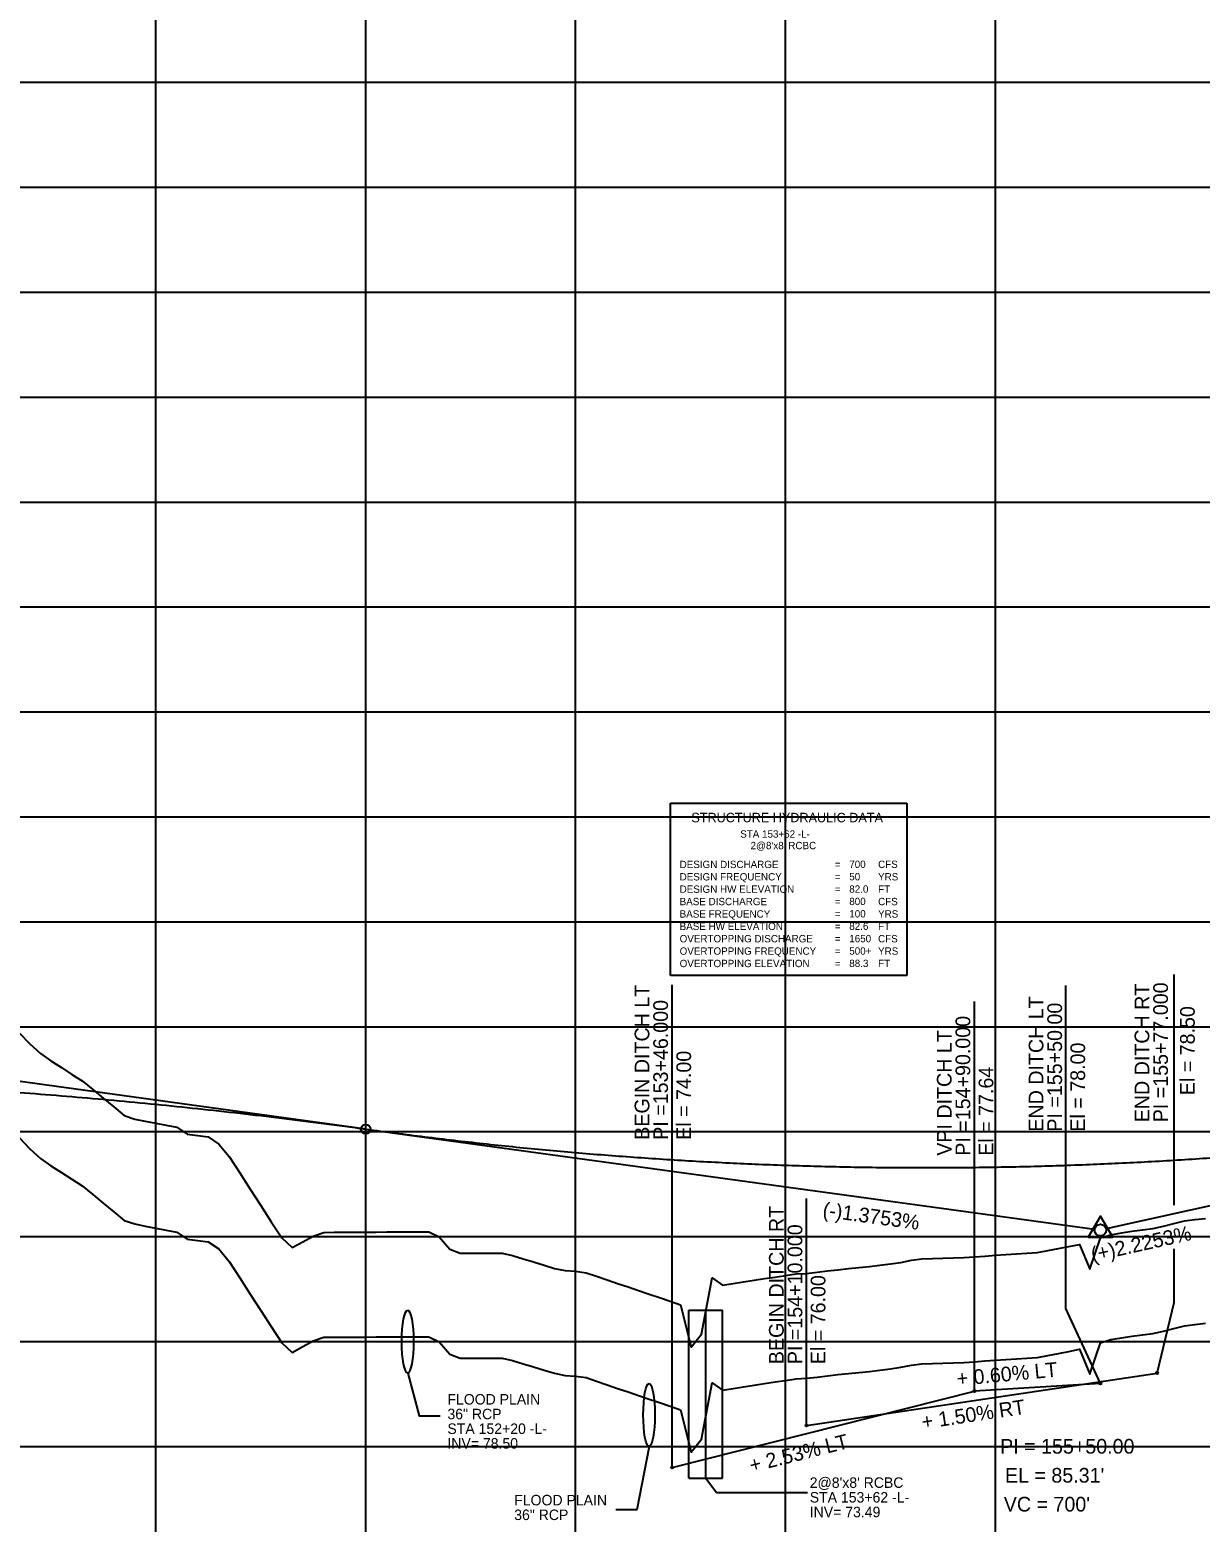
# Model space of a CAD drawing. Extents: x 2345490 to 2436403, y 465165 to 573888.
# Drawn here: x 2395362 to 2395919, y 564590 to 565302 of the extents above; entities that cross this region are included whole.
import ezdxf

# ---------------------------------------------------------------- set-up
doc = ezdxf.new("R2010")
doc.units = 0
for name, color, linetype in [('Old_Level_1', 7, 'Continuous'), ('Old_Level_2', 7, 'Continuous'), ('Old_Level_3', 7, 'Continuous'), ('Old_Level_4', 7, 'Continuous'), ('Old_Level_57', 7, 'Continuous'), ('Old_Level_63', 7, 'Continuous')]:
    doc.layers.add(name, color=color, linetype=linetype)

msp = doc.modelspace()

# ---------------------------------------------------------------- linework, layer by layer
at = {"layer": 'Old_Level_1'}
for points in [[(2395356.5425, 564773.543), (2395361.5425, 564768.313), (2395366.5425, 564763.7145), (2395371.5425, 564760.30225)], [(2395371.5425, 564760.30225), (2395376.5425, 564757.1535), (2395381.5425, 564753.82175), (2395386.5425, 564750.7235), (2395391.5425, 564746.6025), (2395396.5425, 564742.48275), (2395401.5425, 564738.364), (2395406.5425, 564734.24625), (2395411.5425, 564732.5425), (2395416.5425, 564731.5685), (2395421.5425, 564730.59425), (2395426.5425, 564729.62025), (2395431.5425, 564728.646), (2395436.5425, 564725.3665), (2395441.5425, 564724.69), (2395446.5425, 564724.0115), (2395451.5425, 564720.636), (2395456.5425, 564714.65875), (2395461.5425, 564706.86425), (2395466.5425, 564699.067), (2395471.5425, 564691.34575), (2395476.5425, 564683.6255), (2395481.5425, 564675.90275), (2395486.5425, 564671.37), (2395491.5425, 564674.09375), (2395496.5425, 564676.81775), (2395501.5425, 564678.546), (2395506.5425, 564678.60575), (2395511.5425, 564678.63475), (2395516.5425, 564678.6625), (2395521.5425, 564678.6885), (2395526.5425, 564678.713), (2395531.5425, 564678.736), (2395536.5425, 564678.7575), (2395541.5425, 564678.7775), (2395546.5425, 564678.79575), (2395551.5425, 564678.8125), (2395556.5425, 564676.37325), (2395561.5425, 564670.48725), (2395566.5425, 564668.566), (2395571.5425, 564668.581), (2395576.5425, 564668.59425), (2395581.5425, 564668.60575), (2395586.5425, 564668.6155), (2395591.5425, 564667.50775), (2395596.5425, 564665.98175), (2395601.5425, 564664.4555), (2395606.5425, 564662.92975), (2395611.5425, 564661.404), (2395616.5425, 564660.41375), (2395621.5425, 564659.99025), (2395626.5425, 564659.32725), (2395631.5425, 564657.628), (2395636.5425, 564655.92925), (2395641.5425, 564654.2315), (2395646.5425, 564652.53425), (2395651.5425, 564650.838), (2395656.5425, 564649.1425), (2395661.5425, 564647.44775), (2395666.5425, 564645.75375), (2395671.5425, 564644.0605), (2395676.5425, 564623.7855), (2395681.5425, 564630.002), (2395686.5425, 564656.874), (2395691.5425, 564653.37975), (2395696.5425, 564654.193), (2395701.5425, 564655.0075), (2395706.5425, 564655.7915), (2395711.5425, 564656.53775), (2395716.5425, 564657.2845), (2395721.5425, 564658.0315), (2395726.5425, 564658.779), (2395731.5425, 564659.01925), (2395736.5425, 564659.60425), (2395741.5425, 564660.17975), (2395746.5425, 564660.7555), (2395751.5425, 564661.305), (2395756.5425, 564661.81275), (2395761.5425, 564662.32075), (2395766.5425, 564662.88675), (2395771.5425, 564663.5085), (2395776.5425, 564664.255), (2395781.5425, 564665.30175), (2395786.5425, 564665.942), (2395791.5425, 564666.09825), (2395796.5425, 564666.25425), (2395801.5425, 564666.41), (2395806.5425, 564666.6005), (2395811.5425, 564666.9415), (2395816.5425, 564667.2825), (2395821.5425, 564667.6235), (2395826.5425, 564667.965), (2395831.5425, 564668.3065), (2395836.5425, 564668.64825), (2395841.5425, 564668.99025), (2395846.5425, 564669.928), (2395851.5425, 564670.87525), (2395856.5425, 564671.8275), (2395861.5425, 564672.84525), (2395866.5425, 564660.97075), (2395871.5425, 564675.91025)], [(2395871.5425, 564675.91025), (2395876.5425, 564677.43775), (2395881.5425, 564678.35875), (2395886.5425, 564679.046), (2395891.5425, 564679.73325), (2395896.5425, 564680.42025), (2395901.5425, 564681.4915), (2395906.5425, 564682.7295), (2395911.5425, 564683.96775), (2395916.5425, 564684.7075), (2395921.5425, 564685.23625)]]:
    msp.add_lwpolyline(points, dxfattribs=at)
at = {"layer": 'Old_Level_2'}
for p, q in [((2395521.5425, 564777.76925), (2395024.267, 564846.15925)), ((2396221.5425, 564807.5205), (2395874.227, 564730.231)), ((2395521.5425, 564777.76925), (2395868.81825, 564730.00825))]:
    msp.add_line(p, q, dxfattribs=at)
msp.add_lwpolyline([(2395865.68225, 564726.206), (2395877.42475, 564726.206), (2395871.55375, 564736.33175)], close=True, dxfattribs=at)
for centre, radius in [((2395521.5425, 564777.76925), 2.25), ((2395871.5425, 564729.63375), 2.75)]:
    msp.add_circle(centre, radius, dxfattribs=at)
for points in [[(2395521.5425, 564777.76925), (2395535.5425, 564775.89425), (2395549.5425, 564774.12), (2395563.5425, 564772.4465), (2395577.5425, 564770.874), (2395591.5425, 564769.40225), (2395605.5425, 564768.0315), (2395619.5425, 564766.76125), (2395633.5425, 564765.592), (2395647.5425, 564764.5235), (2395661.5425, 564763.556), (2395675.5425, 564762.689), (2395689.5425, 564761.923), (2395703.5425, 564761.258), (2395717.5425, 564760.6935), (2395731.5425, 564760.23), (2395745.5425, 564759.86725), (2395759.5425, 564759.60525), (2395773.5425, 564759.44425), (2395787.5425, 564759.384), (2395801.5425, 564759.4245), (2395815.5425, 564759.56575), (2395829.5425, 564759.808), (2395843.5425, 564760.151), (2395857.5425, 564760.59475), (2395871.5425, 564761.13925), (2395885.5425, 564761.78475), (2395899.5425, 564762.531), (2395913.5425, 564763.37825), (2395927.5425, 564764.326), (2395941.5425, 564765.37475), (2395955.5425, 564766.52425), (2395969.5425, 564767.7745), (2395983.5425, 564769.12575), (2395997.5425, 564770.57775), (2396011.5425, 564772.1305), (2396025.5425, 564773.78425), (2396039.5425, 564775.5385), (2396053.5425, 564777.39375), (2396067.5425, 564779.34975), (2396081.5425, 564781.40675), (2396095.5425, 564783.5645), (2396109.5425, 564785.823), (2396123.5425, 564788.18225), (2396137.5425, 564790.6425), (2396151.5425, 564793.2035), (2396165.5425, 564795.86525), (2396179.5425, 564798.62775), (2396193.5425, 564801.49125), (2396207.5425, 564804.4555), (2396221.5425, 564807.5205)], [(2394521.5425, 564723.0965), (2394541.5425, 564727.957), (2394561.5425, 564732.66375), (2394581.5425, 564737.217), (2394601.5425, 564741.61625), (2394621.5425, 564745.86175), (2394641.5425, 564749.95375), (2394661.5425, 564753.89175), (2394681.5425, 564757.676), (2394701.5425, 564761.3065), (2394721.5425, 564764.78325), (2394741.5425, 564768.10625), (2394761.5425, 564771.2755), (2394781.5425, 564774.291), (2394801.5425, 564777.15275), (2394821.5425, 564779.86075), (2394841.5425, 564782.41475), (2394861.5425, 564784.81525), (2394881.5425, 564787.062), (2394901.5425, 564789.155), (2394921.5425, 564791.094), (2394941.5425, 564792.8795), (2394961.5425, 564794.511), (2394981.5425, 564795.989), (2395001.5425, 564797.313), (2395021.5425, 564798.48325), (2395041.5425, 564799.5), (2395061.5425, 564800.36275), (2395081.5425, 564801.07175), (2395101.5425, 564801.627), (2395121.5425, 564802.0285), (2395141.5425, 564802.27625), (2395161.5425, 564802.37025), (2395181.5425, 564802.3105), (2395201.5425, 564802.097), (2395221.5425, 564801.72975), (2395241.5425, 564801.20875), (2395261.5425, 564800.534), (2395281.5425, 564799.7055), (2395301.5425, 564798.723), (2395321.5425, 564797.587), (2395341.5425, 564796.297), (2395361.5425, 564794.8535), (2395381.5425, 564793.256), (2395401.5425, 564791.505), (2395421.5425, 564789.6), (2395441.5425, 564787.5415), (2395461.5425, 564785.329), (2395481.5425, 564782.96275), (2395501.5425, 564780.443), (2395521.5425, 564777.76925)]]:
    msp.add_spline(points, degree=3, dxfattribs=at)
at = {"layer": 'Old_Level_3'}
for p, q in [((2395667.5425, 564616.534), (2395667.5425, 564846.50902)), ((2395855.03709, 564692.29549), (2395855.03709, 564846.15796)), ((2395906.70291, 564741.43767), (2395906.70291, 564851.43688)), ((2395811.5425, 564652.934), (2395811.5425, 564838.60005)), ((2395731.5425, 564636.534), (2395731.5425, 564744.681)), ((2395906.70291, 564695.07171), (2395906.70291, 564720.66572)), ((2395675.5425, 564611.434), (2395675.5425, 564691.434)), ((2395675.5425, 564691.434), (2395691.5425, 564691.434)), ((2395683.5425, 564611.434), (2395683.5425, 564691.434)), ((2395691.5425, 564611.434), (2395691.5425, 564691.434)), ((2395871.5425, 564656.534), (2395855.03709, 564692.29549)), ((2395898.5425, 564661.534), (2395906.70291, 564695.07171)), ((2395731.5425, 564636.534), (2395898.5425, 564661.534)), ((2395871.5425, 564656.534), (2395811.5425, 564652.934)), ((2395667.5425, 564616.534), (2395811.5425, 564652.934)), ((2395675.5425, 564611.434), (2395691.5425, 564611.434)), ((2395688.62929, 564604.54073), (2395731.9689, 564604.54073))]:
    msp.add_line(p, q, dxfattribs=at)
for points in [[(2395541.5425, 564661.534), (2395546.99775, 564641.18775), (2395556.99775, 564641.18775)], [(2395656.5425, 564626.534), (2395650.73875, 564596.37625), (2395640.73875, 564596.37625)], [(2395683.5425, 564611.434), (2395688.62929, 564604.54073)]]:
    msp.add_lwpolyline(points, dxfattribs=at)
for centre in [(2395898.5425, 564661.534), (2395871.5425, 564656.534), (2395811.5425, 564652.934), (2395731.5425, 564636.534), (2395667.5425, 564616.534)]:
    msp.add_circle(centre, 0.5, dxfattribs=at)
for centre in [(2395541.5425, 564676.534), (2395656.5425, 564641.534)]:
    msp.add_ellipse(centre, major_axis=(0, 15), ratio=0.184602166, dxfattribs=at)
at = {"layer": 'Old_Level_4'}
for p, q in [((2395666.78673, 564933.11131), (2395779.28673, 564933.11131)), ((2395666.78673, 564850.89431), (2395666.78673, 564933.11131)), ((2395779.28673, 564933.11131), (2395779.28673, 564850.89431)), ((2395779.28673, 564850.89431), (2395666.78673, 564850.89431))]:
    msp.add_line(p, q, dxfattribs=at)
at = {"layer": 'Old_Level_57'}
for p, q in [((2395421.54225, 564276.534), (2395421.54225, 566615.2835)), ((2395521.54225, 564276.534), (2395521.54225, 566615.2835)), ((2395621.54225, 564276.534), (2395621.54225, 566615.2835)), ((2395721.54225, 564276.534), (2395721.54225, 566615.2835)), ((2395821.54225, 564276.534), (2395821.54225, 566615.2835)), ((2381271.5425, 565276.534), (2410861.12275, 565276.534)), ((2381271.5425, 565226.534), (2410861.12275, 565226.534)), ((2381271.5425, 565176.534), (2410861.12275, 565176.534)), ((2381271.5425, 565126.534), (2410861.12275, 565126.534)), ((2381271.5425, 565076.534), (2410861.12275, 565076.534)), ((2381271.5425, 565026.534), (2410861.12275, 565026.534)), ((2381271.5425, 564976.534), (2410861.12275, 564976.534)), ((2381271.5425, 564926.534), (2410861.12275, 564926.534)), ((2381271.5425, 564876.534), (2410861.12275, 564876.534)), ((2381271.5425, 564826.534), (2410861.12275, 564826.534)), ((2381271.54275, 564776.534), (2410861.123, 564776.534)), ((2381271.5425, 564726.534), (2410861.12275, 564726.534)), ((2381271.54275, 564676.534), (2410861.123, 564676.534)), ((2381271.5425, 564626.534), (2410861.12275, 564626.534))]:
    msp.add_line(p, q, dxfattribs=at)
at = {"layer": 'Old_Level_63'}
for points in [[(2395356.5425, 564823.54275), (2395361.5425, 564818.31275), (2395366.5425, 564813.71425), (2395371.5425, 564810.302)], [(2395371.5425, 564810.302), (2395376.5425, 564807.15325), (2395381.5425, 564803.8215), (2395386.5425, 564800.72325), (2395391.5425, 564796.60225), (2395396.5425, 564792.4825), (2395401.5425, 564788.36375), (2395406.5425, 564784.246), (2395411.5425, 564782.54225), (2395416.5425, 564781.56825), (2395421.5425, 564780.594), (2395426.5425, 564779.62), (2395431.5425, 564778.64575), (2395436.5425, 564775.36625), (2395441.5425, 564774.68975), (2395446.5425, 564774.01125), (2395451.5425, 564770.63575), (2395456.5425, 564764.6585), (2395461.5425, 564756.864), (2395466.5425, 564749.06675), (2395471.5425, 564741.3455), (2395476.5425, 564733.62525), (2395481.5425, 564725.9025), (2395486.5425, 564721.36975), (2395491.5425, 564724.0935), (2395496.5425, 564726.8175), (2395501.5425, 564728.54575), (2395506.5425, 564728.6055), (2395511.5425, 564728.6345), (2395516.5425, 564728.66225), (2395521.5425, 564728.68825), (2395526.5425, 564728.71275), (2395531.5425, 564728.73575), (2395536.5425, 564728.75725), (2395541.5425, 564728.77725), (2395546.5425, 564728.7955), (2395551.5425, 564728.81225), (2395556.5425, 564726.373), (2395561.5425, 564720.487), (2395566.5425, 564718.56575), (2395571.5425, 564718.58075), (2395576.5425, 564718.594), (2395581.5425, 564718.6055), (2395586.5425, 564718.61525), (2395591.5425, 564717.5075), (2395596.5425, 564715.9815), (2395601.5425, 564714.45525), (2395606.5425, 564712.9295), (2395611.5425, 564711.40375), (2395616.5425, 564710.4135), (2395621.5425, 564709.99), (2395626.5425, 564709.327), (2395631.5425, 564707.62775), (2395636.5425, 564705.929), (2395641.5425, 564704.23125), (2395646.5425, 564702.534), (2395651.5425, 564700.83775), (2395656.5425, 564699.14225), (2395661.5425, 564697.4475), (2395666.5425, 564695.7535), (2395671.5425, 564694.06025), (2395676.5425, 564673.78525), (2395681.5425, 564680.00175), (2395686.5425, 564706.87375), (2395691.5425, 564703.3795), (2395696.5425, 564704.19275), (2395701.5425, 564705.00725), (2395706.5425, 564705.79125), (2395711.5425, 564706.5375), (2395716.5425, 564707.28425), (2395721.5425, 564708.03125), (2395726.5425, 564708.77875), (2395731.5425, 564709.019), (2395736.5425, 564709.604), (2395741.5425, 564710.1795), (2395746.5425, 564710.75525), (2395751.5425, 564711.30475), (2395756.5425, 564711.8125), (2395761.5425, 564712.3205), (2395766.5425, 564712.8865), (2395771.5425, 564713.50825), (2395776.5425, 564714.25475), (2395781.5425, 564715.3015), (2395786.5425, 564715.94175), (2395791.5425, 564716.098), (2395796.5425, 564716.254), (2395801.5425, 564716.40975), (2395806.5425, 564716.60025), (2395811.5425, 564716.94125), (2395816.5425, 564717.28225), (2395821.5425, 564717.62325), (2395826.5425, 564717.96475), (2395831.5425, 564718.30625), (2395836.5425, 564718.648), (2395841.5425, 564718.99), (2395846.5425, 564719.92775), (2395851.5425, 564720.875), (2395856.5425, 564721.82725), (2395861.5425, 564722.845), (2395866.5425, 564710.9705), (2395871.5425, 564725.91)], [(2395871.5425, 564725.91), (2395876.5425, 564727.4375), (2395881.5425, 564728.3585), (2395886.5425, 564729.04575), (2395891.5425, 564729.733), (2395896.5425, 564730.42), (2395901.5425, 564731.49125), (2395906.5425, 564732.72925), (2395911.5425, 564733.9675), (2395916.5425, 564734.70725), (2395921.5425, 564735.236)]]:
    msp.add_lwpolyline(points, dxfattribs=at)

# ---------------------------------------------------------------- texts
at = {"layer": 'Old_Level_2'}
for s, rotation, p in [('(-)1.3753%', 352.16926944, (2395738.949, 564736.02725)), ('(+)2.2253%', 12.54579444, (2395867.9355, 564714.458))]:
    msp.add_text(s, height=7.000001, rotation=rotation, dxfattribs=at).set_placement(p)
for s, height, p in [('PI = 155+50.00', 7.0000005, (2395823.76122, 564623.12255)), ("EL = 85.31'", 7.0000005, (2395826.07997, 564609.30755)), ("VC = 700'", 7.000001, (2395825.52597, 564595.5343))]:
    msp.add_text(s, height=height, dxfattribs=at).set_placement(p)
at = {"layer": 'Old_Level_3'}
for s, height, rotation, p in [('BEGIN DITCH LT', 7.0000005, 90, (2395656.6686, 564772.66533)), ('END DITCH RT', 7.0000005, 90, (2395894.85199, 564781.01624)), ('PI =155+77.000', 7.0000005, 90, (2395903.7259, 564781.01624)), ('END DITCH LT', 7.0000005, 90, (2395844.39037, 564776.5579)), ('PI =153+46.000', 7.0000005, 90, (2395665.5425, 564772.66533)), ('PI =155+50.00', 7.0000005, 90, (2395853.26427, 564776.5579)), ('El = 78.50', 7.000001, 90, (2395916.50008, 564793.91216)), ('PI =154+90.000', 7.0000005, 90, (2395809.5425, 564765.07167)), ('VPI DITCH LT', 7.0000005, 90, (2395800.6686, 564765.07167)), ('El = 78.00', 7.000001, 90, (2395864.26427, 564776.5579)), ('El = 74.00', 7.000001, 90, (2395676.5425, 564772.66533)), ('El = 77.64', 7.000001, 90, (2395820.5425, 564765.07167)), ('BEGIN DITCH RT', 7.0000005, 90, (2395720.6686, 564665.75339)), ('PI =154+10.000', 7.0000005, 90, (2395729.5425, 564665.75339)), ('El = 76.00', 7.000001, 90, (2395740.5425, 564665.75339)), ('+ 0.60% LT', 7, 5.31926284, (2395803.40583, 564655.37407)), ('+ 1.50% RT', 7.000001, 8.51398889, (2395786.93002, 564634.73431)), ('+ 2.53% LT', 7.000001, 14.18593889, (2395705.33243, 564614.042))]:
    msp.add_text(s, height=height, rotation=rotation, dxfattribs=at).set_placement(p)
for s, height, p in [('FLOOD PLAIN', 4.9999995, (2395560.4735, 564646.5025)), ('36" RCP', 5, (2395560.4735, 564639.5025)), ('STA 152+20 -L-', 4.9999995, (2395560.4735, 564632.5025)), ('INV= 78.50', 5, (2395560.4735, 564625.5025)), ("2@8'x8' RCBC", 4.9999995, (2395733.088, 564606.81518)), ('STA 153+62 -L-', 4.9999995, (2395733.088, 564599.81518)), ('FLOOD PLAIN', 4.9999995, (2395592.298, 564598.4705)), ('INV= 73.49', 5, (2395733.088, 564592.81518)), ('36" RCP', 5, (2395592.298, 564591.4705))]:
    msp.add_text(s, height=height, dxfattribs=at).set_placement(p)
at = {"layer": 'Old_Level_4'}
for s, height, p in [('STRUCTURE HYDRAULIC DATA', 4.5, (2395676.68698, 564923.95781)), ('STA 153+62 -L-', 3.4999995, (2395699.96223, 564916.61831)), ("2@8'x8' RCBC", 3.4999995, (2395704.88773, 564911.11856)), ('DESIGN DISCHARGE', 3.49995, (2395671.11173, 564902.13506)), ('=        ', 3.499999, (2395745.01173, 564902.13506)), ('700', 3.499999, (2395751.91798, 564902.18506)), ('CFS', 3.49995, (2395765.63673, 564902.18506)), ('DESIGN FREQUENCY', 3.49995, (2395671.11173, 564896.23506)), ('=        ', 3.49995, (2395745.01173, 564896.23506)), ('50', 3.499999, (2395751.91798, 564896.28506)), ('YRS', 3.49995, (2395765.63673, 564896.23506)), ('DESIGN HW ELEVATION', 3.49995, (2395671.11173, 564890.33506)), ('=        ', 3.49995, (2395745.01173, 564890.33506)), ('82.0', 3.499999, (2395751.91798, 564890.38506)), ('FT', 3.49995, (2395765.63673, 564890.33506)), ('BASE DISCHARGE', 3.49995, (2395671.11173, 564884.43506)), ('BASE FREQUENCY', 3.49995, (2395671.11173, 564878.53506)), ('=        ', 3.49995, (2395745.01173, 564884.43506)), ('800', 3.499999, (2395751.91798, 564884.48506)), ('100', 3.499999, (2395751.91798, 564878.58506)), ('YRS', 3.49995, (2395765.63673, 564878.53506)), ('CFS', 3.49995, (2395765.63673, 564884.43506)), ('BASE HW ELEVATION', 3.49995, (2395671.11173, 564872.63506)), ('=        ', 3.49995, (2395745.01173, 564878.53506)), ('=        ', 3.49995, (2395745.01173, 564872.63506)), ('82.6', 3.499999, (2395751.91798, 564872.68506)), ('FT', 3.49995, (2395765.63673, 564872.63506)), ('OVERTOPPING DISCHARGE', 3.49995, (2395671.11173, 564866.73506)), ('=        ', 3.49995, (2395745.01173, 564866.73506)), ('1650', 3.499999, (2395751.91798, 564866.78506)), ('CFS', 3.49995, (2395765.63673, 564866.73506)), ('OVERTOPPING FREQUENCY', 3.49995, (2395671.11173, 564860.83506)), ('=        ', 3.49995, (2395745.01173, 564860.83506)), ('500+', 3.499999, (2395751.91798, 564860.88506)), ('YRS', 3.49995, (2395765.63673, 564860.83506)), ('OVERTOPPING ELEVATION', 3.49995, (2395671.11173, 564854.93506)), ('=        ', 3.49995, (2395745.01173, 564854.93506)), ('88.3', 3.499999, (2395751.91798, 564854.98506)), ('FT', 3.49995, (2395765.63673, 564854.93506))]:
    msp.add_text(s, height=height, dxfattribs=at).set_placement(p)

doc.saveas('drawing.dxf')
